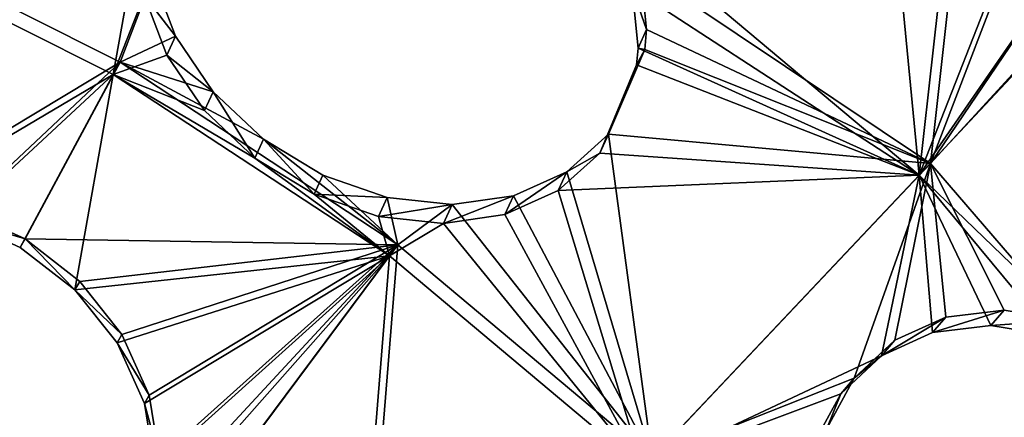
# Model space of a CAD drawing. Header units: millimetres. Extents: x 0 to 2133, y 0 to 2087.
# Tile 828 of 876: x 2031 to 2057, y 193 to 203. Entities that reach past the tile are written whole.
import ezdxf

# ---------------------------------------------------------------- set-up
doc = ezdxf.new("R2010")
doc.units = ezdxf.units.MM
doc.header["$LTSCALE"] = 25.4
doc.layers.get('0').update_dxf_attribs({"true_color": 0xff5454})

# ---------------------------------------------------------------- blocks, each defined once
blk = doc.blocks.new('COSMO-S-3382-4917.STL#2')
at = {"color": 250, "true_color": 0x282828}
mesh = blk.add_polyface(dxfattribs=at)
corners = [(1709.841, 208.672, 1539.288), (1710.486, 206.25, 1539.288), (1709.88, 193.269, 1539.288), (1711.624, 223.971, 1539.288), (1713.18, 228.005, 1539.288), (1715.203, 238.952, 1539.288), (1719.512, 248.991, 1539.288), (1720.53, 253.404, 1539.288), (1729.3, 268.606, 1539.288), (1727.528, 267.125, 1539.288), (1736.1, 279.922, 1539.288), (1742.261, 286.284, 1539.288), (1746.125, 291.615, 1539.288), (1758.024, 301.517, 1539.288), (1757.464, 302.04, 1539.288), (1769.955, 311.052, 1539.288), (1776.134, 313.868, 1539.288), (1783.424, 318.522, 1539.288), (1796.071, 322.98, 1539.288), (1797.683, 324.347, 1539.288), (1817.262, 328.591, 1539.288), (1812.531, 328.445, 1539.288), (1827.758, 330.758, 1539.288), (1839.095, 330.541, 1539.288), (1843.153, 331.254, 1539.288), (1860.945, 328.773, 1539.288), (1858.498, 329.925, 1539.288), (1873.578, 326.791, 1539.288), (1882.181, 323.337, 1539.288), (1888.182, 321.895, 1539.288), (1902.193, 314.391, 1539.288), (1902.104, 315.307, 1539.288), (1915.15, 307.118, 1539.288), (1920.405, 302.191, 1539.288), (1927.135, 297.443, 1539.288), (1936.294, 287.09, 1539.288), (1937.892, 286.419, 1539.288), (1949.402, 269.52, 1539.288), (1947.269, 274.2, 1539.288), (1955.136, 260.958, 1539.288), (1959.352, 249.987, 1539.288), (1961.381, 246.878, 1539.288), (1965.858, 229.054, 1539.288), (1965.917, 232.159, 1539.288), (1968.732, 207.323, 1539.288), (1968.68, 217.006, 1539.288), (1969.632, 201.633, 1539.288), (1968.758, 186.255, 1539.288), (1711.741, 177.98, 1539.288), (1711.508, 184.353, 1539.288), (1716.215, 162.944, 1539.288), (1715.397, 163.017, 1539.288), (1720.797, 148.592, 1539.288), (1724.472, 142.638, 1539.288), (1727.865, 134.907, 1539.288), (1736.043, 124.02, 1539.288), (1736.502, 122.154, 1539.288), (1750.594, 107.625, 1539.288), (1746.587, 110.512, 1539.288), (1757.978, 100.145, 1539.288), (1767.706, 93.925, 1539.288), (1767.283, 93.294, 1539.288), (1770.516, 91.197, 1539.288), (1786.887, 83.314, 1539.288), (1784.023, 83.796, 1539.288), (1798.311, 78.043, 1539.288), (1807.586, 76.097, 1539.288), (1813.179, 74.021, 1539.288), (1829.206, 72.482, 1539.288), (1828.419, 71.786, 1539.288), (1843.816, 71.369, 1539.288), (1851.127, 72.573, 1539.288), (1859.154, 72.776, 1539.288), (1872.717, 76.367, 1539.288), (1874.218, 75.987, 1539.288), (1893.355, 83.756, 1539.288), (1888.797, 80.957, 1539.288), (1902.685, 87.616, 1539.288), (1912.448, 94.526, 1539.288), (1915.688, 95.872, 1539.288), (1929.445, 108.368, 1539.288), (1927.624, 105.607, 1539.288), (1938.325, 116.686, 1539.288), (1943.859, 124.883, 1539.288), (1947.64, 128.953, 1539.288), (1955.275, 143.597, 1539.288), (1955.438, 142.235, 1539.288), (1963.364, 163.97, 1539.288), (1961.612, 156.346, 1539.288), (1966.073, 171.089, 1539.288), (1967.893, 185.418, 1539.288)]
mesh.append_faces([[corners[k] for k in face] for face in [(0, 1, 2), (1, 3, 4), (4, 5, 6), (6, 7, 8), (8, 10, 11), (11, 12, 13), (13, 15, 16), (16, 17, 18), (18, 19, 20), (20, 22, 23), (23, 24, 25), (25, 27, 28), (28, 29, 30), (30, 32, 33), (33, 34, 35), (35, 36, 37), (37, 39, 40), (40, 41, 42), (42, 43, 44), (48, 50, 51), (51, 50, 52), (52, 53, 54), (54, 55, 56), (56, 57, 58), (58, 57, 59), (59, 60, 61), (61, 60, 62), (62, 63, 64), (64, 63, 65), (65, 66, 67), (67, 68, 69), (69, 68, 70), (70, 71, 72), (72, 73, 74), (74, 75, 76), (76, 75, 77), (77, 78, 79), (79, 80, 81), (81, 80, 82), (82, 83, 84), (84, 85, 86), (86, 87, 88), (88, 87, 89), (89, 90, 47)]], dxfattribs={"vtx0": -1, "vtx1": -1, "color": 250})
mesh.append_faces([[corners[k] for k in face] for face in [(1, 0, 3), (4, 3, 5), (6, 5, 7), (8, 7, 9), (8, 9, 10), (11, 10, 12), (13, 12, 14), (13, 14, 15), (16, 15, 17), (18, 17, 19), (20, 19, 21), (20, 21, 22), (23, 22, 24), (25, 24, 26), (25, 26, 27), (28, 27, 29), (30, 29, 31), (30, 31, 32), (33, 32, 34), (35, 34, 36), (37, 36, 38), (37, 38, 39), (40, 39, 41), (42, 41, 43), (44, 43, 45), (44, 45, 46), (44, 46, 47), (1, 48, 2), (48, 1, 49), (48, 49, 50), (52, 50, 53), (54, 53, 55), (56, 55, 57), (59, 57, 60), (62, 60, 63), (65, 63, 66), (67, 66, 68), (70, 68, 71), (72, 71, 73), (74, 73, 75), (77, 75, 78), (79, 78, 80), (82, 80, 83), (84, 83, 85), (86, 85, 87), (89, 87, 90), (47, 90, 44)]], dxfattribs={"vtx0": -1, "vtx2": -1, "color": 250})
mesh = blk.add_polyface(dxfattribs=at)
corners = [(1735.545, 182.32, 1669.288), (1734.489, 198.294, 1669.288), (1734.03, 194.764, 1669.288), (1736.958, 178.45, 1669.288), (1738.52, 170.143, 1669.288), (1743.139, 159.432, 1669.288), (1742.915, 158.403, 1669.288), (1748.668, 147.265, 1669.288), (1752.806, 141.927, 1669.288), (1755.697, 136.885, 1669.288), (1765.612, 126.568, 1669.288), (1763.905, 127.41, 1669.288), (1773.176, 118.973, 1669.288), (1781.093, 113.91, 1669.288), (1780.749, 113.397, 1669.288), (1783.38, 111.69, 1669.288), (1798.69, 104.411, 1669.288), (1794.373, 105.666, 1669.288), (1806.002, 100.985, 1669.288), (1817.766, 98.414, 1669.288), (1818.103, 97.711, 1669.288), (1837.633, 96.135, 1669.288), (1830.506, 95.892, 1669.288), (1843.037, 95.552, 1669.288), (1857.572, 97.657, 1669.288), (1855.52, 96.697, 1669.288), (1867.781, 99.311, 1669.288), (1876.863, 102.925, 1669.288), (1879.646, 103.356, 1669.288), (1894.808, 111.749, 1669.288), (1890.949, 108.776, 1669.288), (1901.532, 115.495, 1669.288), (1910.759, 123.809, 1669.288), (1911.247, 123.418, 1669.288), (1924.139, 138.671, 1669.288), (1919.955, 132.435, 1669.288), (1927.537, 142.418, 1669.288), (1934.465, 155.795, 1669.288), (1933.884, 153.229, 1669.288), (1938.908, 164.713, 1669.288), (1941.363, 174.565, 1669.288), (1942.539, 176.712, 1669.288), (1944.585, 194.301, 1669.288), (1944.725, 189.056, 1669.288), (1944.661, 214.083, 1669.288), (1945.436, 201.571, 1669.288), (1735.449, 219.752, 1669.288), (1733.998, 207.3, 1669.288), (1735.82, 218.247, 1669.288), (1738.363, 231.944, 1669.288), (1740.903, 237.587, 1669.288), (1742.698, 243.706, 1669.288), (1749.554, 255.616, 1669.288), (1748.393, 254.874, 1669.288), (1755.37, 265.289, 1669.288), (1761.461, 271.682, 1669.288), (1763.529, 274.805, 1669.288), (1776.193, 285.204, 1669.288), (1772.757, 283.29, 1669.288), (1782.924, 290.624, 1669.288), (1793.219, 295.693, 1669.288), (1793.886, 296.705, 1669.288), (1811.921, 302.771, 1669.288), (1805.491, 301.445, 1669.288), (1817.575, 304.781, 1669.288), (1831.625, 306.182, 1669.288), (1829.968, 306.663, 1669.288), (1842.498, 307.066, 1669.288), (1851.619, 305.802, 1669.288), (1854.987, 305.985, 1669.288), (1871.179, 301.645, 1669.288), (1867.26, 303.434, 1669.288), (1879.146, 299.45, 1669.288), (1889.599, 293.861, 1669.288), (1890.477, 294.088, 1669.288), (1906.213, 282.732, 1669.288), (1901.094, 287.423, 1669.288), (1910.849, 279.549, 1669.288), (1920.421, 268.66, 1669.288), (1919.603, 270.577, 1669.288), (1927.235, 260.632, 1669.288), (1931.708, 252.154, 1669.288), (1933.638, 249.854, 1669.288), (1939.668, 233.809, 1669.288), (1938.72, 238.395, 1669.288), (1942.412, 226.415, 1669.288), (1944.013, 214.29, 1669.288)]
mesh.append_faces([[corners[k] for k in face] for face in [(44, 43, 45), (2, 46, 47)]], dxfattribs={"vtx0": -1, "color": 250})
mesh.append_faces([[corners[k] for k in face] for face in [(0, 1, 2), (1, 0, 3), (3, 4, 5), (5, 7, 8), (8, 9, 10), (10, 12, 13), (13, 15, 16), (16, 18, 19), (19, 20, 21), (21, 23, 24), (24, 26, 27), (27, 28, 29), (29, 31, 32), (32, 33, 34), (34, 36, 37), (37, 39, 40), (40, 41, 42), (46, 48, 49), (49, 50, 51), (51, 52, 53), (53, 52, 54), (54, 55, 56), (56, 57, 58), (58, 57, 59), (59, 60, 61), (61, 62, 63), (63, 62, 64), (64, 65, 66), (66, 65, 67), (67, 68, 69), (69, 70, 71), (71, 70, 72), (72, 73, 74), (74, 75, 76), (76, 75, 77), (77, 78, 79), (79, 78, 80), (80, 81, 82), (82, 83, 84), (84, 83, 85), (85, 86, 44)]], dxfattribs={"vtx0": -1, "vtx1": -1, "color": 250})
mesh.append_faces([[corners[k] for k in face] for face in [(42, 43, 44), (46, 2, 1)]], dxfattribs={"vtx0": -1, "vtx1": -1, "vtx2": -1, "color": 250})
mesh.append_faces([[corners[k] for k in face] for face in [(3, 0, 4), (5, 4, 6), (5, 6, 7), (8, 7, 9), (10, 9, 11), (10, 11, 12), (13, 12, 14), (13, 14, 15), (16, 15, 17), (16, 17, 18), (19, 18, 20), (21, 20, 22), (21, 22, 23), (24, 23, 25), (24, 25, 26), (27, 26, 28), (29, 28, 30), (29, 30, 31), (32, 31, 33), (34, 33, 35), (34, 35, 36), (37, 36, 38), (37, 38, 39), (40, 39, 41), (42, 41, 43), (46, 1, 48), (49, 48, 50), (51, 50, 52), (54, 52, 55), (56, 55, 57), (59, 57, 60), (61, 60, 62), (64, 62, 65), (67, 65, 68), (69, 68, 70), (72, 70, 73), (74, 73, 75), (77, 75, 78), (80, 78, 81), (82, 81, 83), (85, 83, 86), (44, 86, 42)]], dxfattribs={"vtx0": -1, "vtx2": -1, "color": 250})
mesh = blk.add_polyface(dxfattribs=at)
corners = [(1734.165, 205.552, 1666.919), (1735.133, 201.301, 1666.919), (1734.849, 188.578, 1666.919), (1736.212, 222.415, 1666.919), (1735.839, 213.433, 1666.919), (1737.949, 225.401, 1666.919), (1740.938, 238.731, 1666.919), (1741.435, 237.042, 1666.919), (1748.221, 254.078, 1666.919), (1746.248, 248.201, 1666.919), (1752.324, 258.725, 1666.919), (1757.87, 268.058, 1666.919), (1759.581, 268.472, 1666.919), (1769.638, 280.309, 1666.919), (1767.92, 277.312, 1666.919), (1777.229, 285.123, 1666.919), (1783.218, 290.514, 1666.919), (1787.382, 291.801, 1666.919), (1798.259, 298.408, 1666.919), (1798.242, 297.255, 1666.919), (1809.661, 301.411, 1666.919), (1814.372, 303.787, 1666.919), (1821.486, 304.213, 1666.919), (1831.139, 306.512, 1666.919), (1833.556, 305.624, 1666.919), (1839.632, 306.854, 1666.919), (1839.632, 305.801, 1666.919), (1848.125, 306.512, 1666.919), (1845.708, 305.624, 1666.919), (1857.778, 304.213, 1666.919), (1864.892, 303.787, 1666.919), (1869.603, 301.411, 1666.919), (1881.005, 298.408, 1666.919), (1881.022, 297.255, 1666.919), (1896.046, 290.514, 1666.919), (1891.882, 291.801, 1666.919), (1902.035, 285.123, 1666.919), (1909.627, 280.309, 1666.919), (1911.344, 277.312, 1666.919), (1921.394, 268.058, 1666.919), (1919.683, 268.472, 1666.919), (1926.94, 258.725, 1666.919), (1931.043, 254.078, 1666.919), (1933.016, 248.201, 1666.919), (1938.326, 238.731, 1666.919), (1937.829, 237.042, 1666.919), (1941.315, 225.401, 1666.919), (1943.052, 222.415, 1666.919), (1943.425, 213.433, 1666.919), (1945.099, 205.552, 1666.919), (1944.131, 201.301, 1666.919), (1944.415, 188.578, 1666.919), (1735.839, 189.17, 1666.919), (1738.247, 171.935, 1666.919), (1737.949, 177.202, 1666.919), (1741.435, 165.561, 1666.919), (1744.27, 156.052, 1666.919), (1746.248, 154.402, 1666.919), (1752.764, 141.341, 1666.919), (1752.324, 143.878, 1666.919), (1759.581, 134.131, 1666.919), (1763.507, 128.182, 1666.919), (1767.92, 125.291, 1666.919), (1776.222, 116.918, 1666.919), (1777.229, 117.48, 1666.919), (1790.579, 107.839, 1666.919), (1787.382, 110.802, 1666.919), (1798.242, 105.348, 1666.919), (1806.207, 101.181, 1666.919), (1809.661, 101.192, 1666.919), (1822.7, 97.115, 1666.919), (1821.486, 98.39, 1666.919), (1833.556, 96.979, 1666.919), (1839.632, 95.749, 1666.919), (1845.708, 96.979, 1666.919), (1856.564, 97.115, 1666.919), (1857.778, 98.39, 1666.919), (1873.057, 101.181, 1666.919), (1869.603, 101.192, 1666.919), (1881.022, 105.348, 1666.919), (1888.685, 107.839, 1666.919), (1891.882, 110.802, 1666.919), (1903.042, 116.918, 1666.919), (1902.035, 117.48, 1666.919), (1911.344, 125.291, 1666.919), (1915.757, 128.182, 1666.919), (1919.683, 134.131, 1666.919), (1926.5, 141.341, 1666.919), (1926.94, 143.878, 1666.919), (1934.994, 156.052, 1666.919), (1933.016, 154.402, 1666.919), (1937.829, 165.561, 1666.919), (1941.017, 171.935, 1666.919), (1941.315, 177.202, 1666.919), (1943.425, 189.17, 1666.919)]
mesh.append_faces([[corners[k] for k in face] for face in [(0, 1, 2), (1, 3, 4), (4, 3, 5), (5, 6, 7), (7, 8, 9), (9, 8, 10), (10, 11, 12), (12, 13, 14), (14, 13, 15), (15, 16, 17), (17, 18, 19), (19, 18, 20), (20, 21, 22), (22, 23, 24), (24, 25, 26), (26, 27, 28), (28, 27, 29), (29, 30, 31), (31, 32, 33), (33, 34, 35), (35, 34, 36), (36, 37, 38), (38, 39, 40), (40, 39, 41), (41, 42, 43), (43, 44, 45), (45, 44, 46), (46, 47, 48), (48, 49, 50), (2, 52, 53), (52, 2, 1), (53, 55, 56), (56, 57, 58), (58, 60, 61), (61, 62, 63), (63, 64, 65), (65, 67, 68), (68, 69, 70), (70, 72, 73), (73, 74, 75), (75, 76, 77), (77, 79, 80), (80, 81, 82), (82, 84, 85), (85, 86, 87), (87, 88, 89), (89, 91, 92), (92, 93, 51)]], dxfattribs={"vtx0": -1, "vtx1": -1, "color": 250})
mesh.append_faces([[corners[k] for k in face] for face in [(1, 0, 3), (5, 3, 6), (7, 6, 8), (10, 8, 11), (12, 11, 13), (15, 13, 16), (17, 16, 18), (20, 18, 21), (22, 21, 23), (24, 23, 25), (26, 25, 27), (29, 27, 30), (31, 30, 32), (33, 32, 34), (36, 34, 37), (38, 37, 39), (41, 39, 42), (43, 42, 44), (46, 44, 47), (48, 47, 49), (50, 49, 51), (53, 52, 54), (53, 54, 55), (56, 55, 57), (58, 57, 59), (58, 59, 60), (61, 60, 62), (63, 62, 64), (65, 64, 66), (65, 66, 67), (68, 67, 69), (70, 69, 71), (70, 71, 72), (73, 72, 74), (75, 74, 76), (77, 76, 78), (77, 78, 79), (80, 79, 81), (82, 81, 83), (82, 83, 84), (85, 84, 86), (87, 86, 88), (89, 88, 90), (89, 90, 91), (92, 91, 93), (51, 93, 94), (51, 94, 50)]], dxfattribs={"vtx0": -1, "vtx2": -1, "color": 250})
mesh = blk.add_polyface(dxfattribs=at)
corners = [(1898.487, 263.684, 1685.666), (1890.847, 270.095, 1685.666), (1897.73, 271.47, 1681.047)]
mesh.append_faces([[corners[k] for k in face] for face in [(0, 1, 2)]], dxfattribs={"color": 250})
mesh = blk.add_polyface(dxfattribs=at)
corners = [(1899.244, 270.458, 1680.861), (1898.487, 263.684, 1685.666), (1897.73, 271.47, 1681.047)]
mesh.append_faces([[corners[k] for k in face] for face in [(0, 1, 2)]], dxfattribs={"color": 250})
mesh = blk.add_polyface(dxfattribs=at)
corners = [(1891.12, 269.125, 1687.193), (1899.551, 270.902, 1681.455), (1891.101, 270.436, 1686.352), (1898.779, 263.994, 1686.352)]
mesh.append_faces([[corners[k] for k in face] for face in [(0, 1, 2), (1, 0, 3)]], dxfattribs={"vtx0": -1, "color": 250})
mesh = blk.add_polyface(dxfattribs=at)
corners = [(1901.172, 270.22, 1680.942), (1899.551, 270.902, 1681.455), (1898.779, 263.994, 1686.352)]
mesh.append_faces([[corners[k] for k in face] for face in [(0, 1, 2)]], dxfattribs={"color": 250})
mesh = blk.add_polyface(dxfattribs=at)
corners = [(1871.423, 263.092, 1698.065), (1877.371, 266.668, 1694.288), (1869.527, 270.607, 1694.288), (1873.193, 262.753, 1697.748)]
mesh.append_faces([[corners[k] for k in face] for face in [(0, 1, 2), (1, 0, 3)]], dxfattribs={"vtx0": -1, "color": 250})
mesh = blk.add_polyface(dxfattribs=at)
corners = [(1878.227, 268.934, 1692.655), (1869.527, 270.607, 1694.288), (1877.371, 266.668, 1694.288)]
mesh.append_faces([[corners[k] for k in face] for face in [(0, 1, 2)]], dxfattribs={"color": 250})
mesh = blk.add_polyface(dxfattribs=at)
corners = [(1900.866, 269.776, 1680.347), (1898.487, 263.684, 1685.666), (1899.244, 270.458, 1680.861)]
mesh.append_faces([[corners[k] for k in face] for face in [(0, 1, 2)]], dxfattribs={"color": 250})
mesh = blk.add_polyface(dxfattribs=at)
corners = [(1877.187, 266.348, 1693.573), (1871.294, 262.868, 1697.287), (1869.381, 270.268, 1693.573), (1873.065, 262.529, 1696.97)]
mesh.append_faces([[corners[k] for k in face] for face in [(0, 1, 2), (1, 0, 3)]], dxfattribs={"vtx0": -1, "color": 250})
mesh = blk.add_polyface(dxfattribs=at)
corners = [(1877.84, 270.03, 1691.134), (1877.187, 266.348, 1693.573), (1869.381, 270.268, 1693.573)]
mesh.append_faces([[corners[k] for k in face] for face in [(0, 1, 2)]], dxfattribs={"color": 250})
mesh = blk.add_polyface(dxfattribs=at)
corners = [(1898.487, 263.684, 1685.666), (1890.894, 268.629, 1686.594), (1890.847, 270.095, 1685.666)]
mesh.append_faces([[corners[k] for k in face] for face in [(0, 1, 2)]], dxfattribs={"color": 250})
mesh = blk.add_polyface(dxfattribs=at)
corners = [(1902.792, 269.916, 1680.135), (1901.172, 270.22, 1680.942), (1898.779, 263.994, 1686.352)]
mesh.append_faces([[corners[k] for k in face] for face in [(0, 1, 2)]], dxfattribs={"color": 250})
mesh = blk.add_polyface(dxfattribs=at)
corners = [(1878.001, 268.44, 1692.057), (1877.187, 266.348, 1693.573), (1877.84, 270.03, 1691.134)]
mesh.append_faces([[corners[k] for k in face] for face in [(0, 1, 2)]], dxfattribs={"color": 250})
mesh = blk.add_polyface(dxfattribs=at)
corners = [(1904.296, 270.01, 1679.094), (1902.792, 269.916, 1680.135), (1898.779, 263.994, 1686.352)]
mesh.append_faces([[corners[k] for k in face] for face in [(0, 1, 2)]], dxfattribs={"color": 250})
mesh = blk.add_polyface(dxfattribs=at)
corners = [(1902.351, 259.853, 1686.669), (1904.296, 270.01, 1679.094), (1898.779, 263.994, 1686.352), (1903.944, 259.165, 1686.088)]
mesh.append_faces([[corners[k] for k in face] for face in [(0, 1, 2), (1, 0, 3)]], dxfattribs={"vtx0": -1, "color": 250})
mesh = blk.add_polyface(dxfattribs=at)
corners = [(1902.485, 269.471, 1679.54), (1898.487, 263.684, 1685.666), (1900.866, 269.776, 1680.347)]
mesh.append_faces([[corners[k] for k in face] for face in [(0, 1, 2)]], dxfattribs={"color": 250})
mesh = blk.add_polyface(dxfattribs=at)
corners = [(1903.988, 269.564, 1678.498), (1898.487, 263.684, 1685.666), (1902.485, 269.471, 1679.54)]
mesh.append_faces([[corners[k] for k in face] for face in [(0, 1, 2)]], dxfattribs={"color": 250})
mesh = blk.add_polyface(dxfattribs=at)
corners = [(1903.988, 269.564, 1678.498), (1903.59, 258.756, 1685.493), (1898.487, 263.684, 1685.666)]
mesh.append_faces([[corners[k] for k in face] for face in [(0, 1, 2)]], dxfattribs={"color": 250})
mesh = blk.add_polyface(dxfattribs=at)
corners = [(1891.281, 267.536, 1688.116), (1890.894, 268.629, 1686.594), (1891.055, 267.04, 1687.516), (1891.12, 269.125, 1687.193)]
mesh.append_faces([[corners[k] for k in face] for face in [(0, 1, 2), (1, 0, 3)]], dxfattribs={"vtx0": -1, "color": 250})
mesh = blk.add_polyface(dxfattribs=at)
corners = [(1898.779, 263.994, 1686.352), (1891.12, 269.125, 1687.193), (1891.281, 267.536, 1688.116)]
mesh.append_faces([[corners[k] for k in face] for face in [(0, 1, 2)]], dxfattribs={"color": 250})
mesh = blk.add_polyface(dxfattribs=at)
corners = [(1878.827, 267.354, 1693.391), (1878.227, 268.934, 1692.655), (1877.371, 266.668, 1694.288)]
mesh.append_faces([[corners[k] for k in face] for face in [(0, 1, 2)]], dxfattribs={"color": 250})
mesh = blk.add_polyface(dxfattribs=at)
corners = [(1878.001, 268.44, 1692.057), (1878.827, 267.354, 1693.391), (1878.601, 266.859, 1692.792), (1878.227, 268.934, 1692.655)]
mesh.append_faces([[corners[k] for k in face] for face in [(0, 1, 2), (1, 0, 3)]], dxfattribs={"vtx0": -1, "color": 250})
mesh = blk.add_polyface(dxfattribs=at)
corners = [(1898.487, 263.684, 1685.666), (1891.055, 267.04, 1687.516), (1890.894, 268.629, 1686.594)]
mesh.append_faces([[corners[k] for k in face] for face in [(0, 1, 2)]], dxfattribs={"color": 250})
mesh = blk.add_polyface(dxfattribs=at)
corners = [(1878.601, 266.859, 1692.792), (1877.187, 266.348, 1693.573), (1878.001, 268.44, 1692.057)]
mesh.append_faces([[corners[k] for k in face] for face in [(0, 1, 2)]], dxfattribs={"color": 250})
mesh = blk.add_polyface(dxfattribs=at)
corners = [(1891.281, 267.536, 1688.116), (1891.055, 267.04, 1687.516), (1891.232, 267.007, 1688.466)]
mesh.append_faces([[corners[k] for k in face] for face in [(0, 1, 2)]], dxfattribs={"color": 250})
mesh = blk.add_polyface(dxfattribs=at)
corners = [(1898.779, 263.994, 1686.352), (1891.281, 267.536, 1688.116), (1891.232, 267.007, 1688.466)]
mesh.append_faces([[corners[k] for k in face] for face in [(0, 1, 2)]], dxfattribs={"color": 250})
mesh = blk.add_polyface(dxfattribs=at)
corners = [(1879.823, 265.889, 1693.89), (1878.827, 267.354, 1693.391), (1877.371, 266.668, 1694.288)]
mesh.append_faces([[corners[k] for k in face] for face in [(0, 1, 2)]], dxfattribs={"color": 250})
mesh = blk.add_polyface(dxfattribs=at)
corners = [(1878.601, 266.859, 1692.792), (1879.823, 265.889, 1693.89), (1879.597, 265.393, 1693.29), (1878.827, 267.354, 1693.391)]
mesh.append_faces([[corners[k] for k in face] for face in [(0, 1, 2), (1, 0, 3)]], dxfattribs={"vtx0": -1, "color": 250})
mesh = blk.add_polyface(dxfattribs=at)
corners = [(1898.779, 263.994, 1686.352), (1891.232, 267.007, 1688.466), (1890.272, 264.766, 1690.258)]
mesh.append_faces([[corners[k] for k in face] for face in [(0, 1, 2)]], dxfattribs={"color": 250})
mesh = blk.add_polyface(dxfattribs=at)
corners = [(1891.232, 267.007, 1688.466), (1891.017, 266.597, 1687.806), (1890.272, 264.766, 1690.258)]
mesh.append_faces([[corners[k] for k in face] for face in [(0, 1, 2)]], dxfattribs={"color": 250})
mesh = blk.add_polyface(dxfattribs=at)
corners = [(1898.487, 263.684, 1685.666), (1891.017, 266.597, 1687.806), (1891.055, 267.04, 1687.516)]
mesh.append_faces([[corners[k] for k in face] for face in [(0, 1, 2)]], dxfattribs={"color": 250})
mesh = blk.add_polyface(dxfattribs=at)
corners = [(1891.055, 267.04, 1687.516), (1891.017, 266.597, 1687.806), (1891.232, 267.007, 1688.466)]
mesh.append_faces([[corners[k] for k in face] for face in [(0, 1, 2)]], dxfattribs={"color": 250})
mesh = blk.add_polyface(dxfattribs=at)
corners = [(1879.597, 265.393, 1693.29), (1877.187, 266.348, 1693.573), (1878.601, 266.859, 1692.792)]
mesh.append_faces([[corners[k] for k in face] for face in [(0, 1, 2)]], dxfattribs={"color": 250})
mesh = blk.add_polyface(dxfattribs=at)
corners = [(1877.371, 266.668, 1694.288), (1873.193, 262.753, 1697.748), (1874.856, 261.998, 1697.653)]
mesh.append_faces([[corners[k] for k in face] for face in [(0, 1, 2)]], dxfattribs={"color": 250})
mesh = blk.add_polyface(dxfattribs=at)
corners = [(1884.705, 261.844, 1694.288), (1877.371, 266.668, 1694.288), (1874.856, 261.998, 1697.653)]
mesh.append_faces([[corners[k] for k in face] for face in [(0, 1, 2)]], dxfattribs={"color": 250})
mesh = blk.add_polyface(dxfattribs=at)
corners = [(1884.705, 261.844, 1694.288), (1881.154, 264.633, 1694.12), (1877.371, 266.668, 1694.288)]
mesh.append_faces([[corners[k] for k in face] for face in [(0, 1, 2)]], dxfattribs={"color": 250})
mesh = blk.add_polyface(dxfattribs=at)
corners = [(1881.154, 264.633, 1694.12), (1879.823, 265.889, 1693.89), (1877.371, 266.668, 1694.288)]
mesh.append_faces([[corners[k] for k in face] for face in [(0, 1, 2)]], dxfattribs={"color": 250})
mesh = blk.add_polyface(dxfattribs=at)
corners = [(1898.487, 263.684, 1685.666), (1890.044, 264.268, 1689.656), (1891.017, 266.597, 1687.806)]
mesh.append_faces([[corners[k] for k in face] for face in [(0, 1, 2)]], dxfattribs={"color": 250})
mesh = blk.add_polyface(dxfattribs=at)
corners = [(1891.017, 266.597, 1687.806), (1890.044, 264.268, 1689.656), (1890.272, 264.766, 1690.258)]
mesh.append_faces([[corners[k] for k in face] for face in [(0, 1, 2)]], dxfattribs={"color": 250})
mesh = blk.add_polyface(dxfattribs=at)
corners = [(1877.187, 266.348, 1693.573), (1874.727, 261.773, 1696.875), (1873.065, 262.529, 1696.97)]
mesh.append_faces([[corners[k] for k in face] for face in [(0, 1, 2)]], dxfattribs={"color": 250})
mesh = blk.add_polyface(dxfattribs=at)
corners = [(1877.187, 266.348, 1693.573), (1876.166, 260.654, 1697.009), (1874.727, 261.773, 1696.875)]
mesh.append_faces([[corners[k] for k in face] for face in [(0, 1, 2)]], dxfattribs={"color": 250})
mesh = blk.add_polyface(dxfattribs=at)
corners = [(1884.484, 261.549, 1693.573), (1876.166, 260.654, 1697.009), (1877.187, 266.348, 1693.573)]
mesh.append_faces([[corners[k] for k in face] for face in [(0, 1, 2)]], dxfattribs={"color": 250})
mesh = blk.add_polyface(dxfattribs=at)
corners = [(1880.927, 264.136, 1693.519), (1877.187, 266.348, 1693.573), (1879.597, 265.393, 1693.29)]
mesh.append_faces([[corners[k] for k in face] for face in [(0, 1, 2)]], dxfattribs={"color": 250})
mesh = blk.add_polyface(dxfattribs=at)
corners = [(1884.484, 261.549, 1693.573), (1877.187, 266.348, 1693.573), (1880.927, 264.136, 1693.519)]
mesh.append_faces([[corners[k] for k in face] for face in [(0, 1, 2)]], dxfattribs={"color": 250})
mesh = blk.add_polyface(dxfattribs=at)
corners = [(1879.823, 265.889, 1693.89), (1880.927, 264.136, 1693.519), (1879.597, 265.393, 1693.29), (1881.154, 264.633, 1694.12)]
mesh.append_faces([[corners[k] for k in face] for face in [(0, 1, 2), (1, 0, 3)]], dxfattribs={"vtx0": -1, "color": 250})
mesh = blk.add_polyface(dxfattribs=at)
corners = [(1881.154, 264.633, 1694.12), (1882.495, 263.182, 1693.462), (1880.927, 264.136, 1693.519), (1882.722, 263.68, 1694.064)]
mesh.append_faces([[corners[k] for k in face] for face in [(0, 1, 2), (1, 0, 3)]], dxfattribs={"vtx0": -1, "color": 250})
mesh = blk.add_polyface(dxfattribs=at)
corners = [(1884.705, 261.844, 1694.288), (1882.722, 263.68, 1694.064), (1881.154, 264.633, 1694.12)]
mesh.append_faces([[corners[k] for k in face] for face in [(0, 1, 2)]], dxfattribs={"color": 250})
mesh = blk.add_polyface(dxfattribs=at)
corners = [(1889.171, 263.773, 1691.332), (1890.044, 264.268, 1689.656), (1888.943, 263.275, 1690.729), (1890.272, 264.766, 1690.258)]
mesh.append_faces([[corners[k] for k in face] for face in [(0, 1, 2), (1, 0, 3)]], dxfattribs={"vtx0": -1, "color": 250})
mesh = blk.add_polyface(dxfattribs=at)
corners = [(1891.428, 256.202, 1694.288), (1890.272, 264.766, 1690.258), (1889.171, 263.773, 1691.332)]
mesh.append_faces([[corners[k] for k in face] for face in [(0, 1, 2)]], dxfattribs={"color": 250})
mesh = blk.add_polyface(dxfattribs=at)
corners = [(1898.779, 263.994, 1686.352), (1890.272, 264.766, 1690.258), (1891.428, 256.202, 1694.288)]
mesh.append_faces([[corners[k] for k in face] for face in [(0, 1, 2)]], dxfattribs={"color": 250})
mesh = blk.add_polyface(dxfattribs=at)
corners = [(1884.484, 261.549, 1693.573), (1880.927, 264.136, 1693.519), (1882.495, 263.182, 1693.462)]
mesh.append_faces([[corners[k] for k in face] for face in [(0, 1, 2)]], dxfattribs={"color": 250})
mesh = blk.add_polyface(dxfattribs=at)
corners = [(1898.487, 263.684, 1685.666), (1888.943, 263.275, 1690.729), (1890.044, 264.268, 1689.656)]
mesh.append_faces([[corners[k] for k in face] for face in [(0, 1, 2)]], dxfattribs={"color": 250})
mesh = blk.add_polyface(dxfattribs=at)
corners = [(1898.779, 263.994, 1686.352), (1891.428, 256.202, 1694.288), (1896.766, 258.315, 1690.612)]
mesh.append_faces([[corners[k] for k in face] for face in [(0, 1, 2)]], dxfattribs={"color": 250})
mesh = blk.add_polyface(dxfattribs=at)
corners = [(1898.779, 263.994, 1686.352), (1896.766, 258.315, 1690.612), (1897.838, 259.318, 1689.514)]
mesh.append_faces([[corners[k] for k in face] for face in [(0, 1, 2)]], dxfattribs={"color": 250})
mesh = blk.add_polyface(dxfattribs=at)
corners = [(1899.191, 259.933, 1688.442), (1898.779, 263.994, 1686.352), (1897.838, 259.318, 1689.514)]
mesh.append_faces([[corners[k] for k in face] for face in [(0, 1, 2)]], dxfattribs={"color": 250})
mesh = blk.add_polyface(dxfattribs=at)
corners = [(1900.731, 260.115, 1687.471), (1898.779, 263.994, 1686.352), (1899.191, 259.933, 1688.442)]
mesh.append_faces([[corners[k] for k in face] for face in [(0, 1, 2)]], dxfattribs={"color": 250})
mesh = blk.add_polyface(dxfattribs=at)
corners = [(1902.351, 259.853, 1686.669), (1898.779, 263.994, 1686.352), (1900.731, 260.115, 1687.471)]
mesh.append_faces([[corners[k] for k in face] for face in [(0, 1, 2)]], dxfattribs={"color": 250})
mesh = blk.add_polyface(dxfattribs=at)
corners = [(1882.495, 263.182, 1693.462), (1884.425, 263.09, 1693.725), (1884.197, 262.592, 1693.122), (1882.722, 263.68, 1694.064)]
mesh.append_faces([[corners[k] for k in face] for face in [(0, 1, 2), (1, 0, 3)]], dxfattribs={"vtx0": -1, "color": 250})
mesh = blk.add_polyface(dxfattribs=at)
corners = [(1884.705, 261.844, 1694.288), (1884.425, 263.09, 1693.725), (1882.722, 263.68, 1694.064)]
mesh.append_faces([[corners[k] for k in face] for face in [(0, 1, 2)]], dxfattribs={"color": 250})
mesh = blk.add_polyface(dxfattribs=at)
corners = [(1887.534, 262.64, 1691.708), (1889.171, 263.773, 1691.332), (1888.943, 263.275, 1690.729), (1887.762, 263.138, 1692.311)]
mesh.append_faces([[corners[k] for k in face] for face in [(0, 1, 2), (1, 0, 3)]], dxfattribs={"vtx0": -1, "color": 250})
mesh = blk.add_polyface(dxfattribs=at)
corners = [(1891.428, 256.202, 1694.288), (1889.171, 263.773, 1691.332), (1887.762, 263.138, 1692.311)]
mesh.append_faces([[corners[k] for k in face] for face in [(0, 1, 2)]], dxfattribs={"color": 250})
mesh = blk.add_polyface(dxfattribs=at)
corners = [(1898.487, 263.684, 1685.666), (1891.175, 255.934, 1693.573), (1888.943, 263.275, 1690.729)]
mesh.append_faces([[corners[k] for k in face] for face in [(0, 1, 2)]], dxfattribs={"color": 250})
mesh = blk.add_polyface(dxfattribs=at)
corners = [(1898.487, 263.684, 1685.666), (1897.484, 258.909, 1688.919), (1891.175, 255.934, 1693.573)]
mesh.append_faces([[corners[k] for k in face] for face in [(0, 1, 2)]], dxfattribs={"color": 250})
mesh = blk.add_polyface(dxfattribs=at)
corners = [(1898.838, 259.524, 1687.847), (1897.484, 258.909, 1688.919), (1898.487, 263.684, 1685.666)]
mesh.append_faces([[corners[k] for k in face] for face in [(0, 1, 2)]], dxfattribs={"color": 250})
mesh = blk.add_polyface(dxfattribs=at)
corners = [(1901.997, 259.445, 1686.075), (1900.378, 259.707, 1686.877), (1898.487, 263.684, 1685.666)]
mesh.append_faces([[corners[k] for k in face] for face in [(0, 1, 2)]], dxfattribs={"color": 250})
mesh = blk.add_polyface(dxfattribs=at)
corners = [(1903.59, 258.756, 1685.493), (1901.997, 259.445, 1686.075), (1898.487, 263.684, 1685.666)]
mesh.append_faces([[corners[k] for k in face] for face in [(0, 1, 2)]], dxfattribs={"color": 250})
mesh = blk.add_polyface(dxfattribs=at)
corners = [(1900.378, 259.707, 1686.877), (1898.838, 259.524, 1687.847), (1898.487, 263.684, 1685.666)]
mesh.append_faces([[corners[k] for k in face] for face in [(0, 1, 2)]], dxfattribs={"color": 250})
mesh = blk.add_polyface(dxfattribs=at)
corners = [(1884.484, 261.549, 1693.573), (1882.495, 263.182, 1693.462), (1884.197, 262.592, 1693.122)]
mesh.append_faces([[corners[k] for k in face] for face in [(0, 1, 2)]], dxfattribs={"color": 250})
mesh = blk.add_polyface(dxfattribs=at)
corners = [(1884.197, 262.592, 1693.122), (1886.142, 262.905, 1693.127), (1885.914, 262.407, 1692.525), (1884.425, 263.09, 1693.725)]
mesh.append_faces([[corners[k] for k in face] for face in [(0, 1, 2), (1, 0, 3)]], dxfattribs={"vtx0": -1, "color": 250})
mesh = blk.add_polyface(dxfattribs=at)
corners = [(1886.142, 262.905, 1693.127), (1884.425, 263.09, 1693.725), (1884.705, 261.844, 1694.288)]
mesh.append_faces([[corners[k] for k in face] for face in [(0, 1, 2)]], dxfattribs={"color": 250})
mesh = blk.add_polyface(dxfattribs=at)
corners = [(1891.428, 256.202, 1694.288), (1886.142, 262.905, 1693.127), (1884.705, 261.844, 1694.288), (1887.762, 263.138, 1692.311)]
mesh.append_faces([[corners[k] for k in face] for face in [(0, 1, 2), (1, 0, 3)]], dxfattribs={"vtx0": -1, "color": 250})
mesh = blk.add_polyface(dxfattribs=at)
corners = [(1885.914, 262.407, 1692.525), (1887.762, 263.138, 1692.311), (1887.534, 262.64, 1691.708), (1886.142, 262.905, 1693.127)]
mesh.append_faces([[corners[k] for k in face] for face in [(0, 1, 2), (1, 0, 3)]], dxfattribs={"vtx0": -1, "color": 250})
mesh = blk.add_polyface(dxfattribs=at)
corners = [(1891.175, 255.934, 1693.573), (1887.534, 262.64, 1691.708), (1888.943, 263.275, 1690.729)]
mesh.append_faces([[corners[k] for k in face] for face in [(0, 1, 2)]], dxfattribs={"color": 250})
mesh = blk.add_polyface(dxfattribs=at)
corners = [(1874.856, 261.998, 1697.653), (1873.065, 262.529, 1696.97), (1874.727, 261.773, 1696.875), (1873.193, 262.753, 1697.748)]
mesh.append_faces([[corners[k] for k in face] for face in [(0, 1, 2), (1, 0, 3)]], dxfattribs={"vtx0": -1, "color": 250})
mesh = blk.add_polyface(dxfattribs=at)
corners = [(1885.914, 262.407, 1692.525), (1884.484, 261.549, 1693.573), (1884.197, 262.592, 1693.122)]
mesh.append_faces([[corners[k] for k in face] for face in [(0, 1, 2)]], dxfattribs={"color": 250})
mesh = blk.add_polyface(dxfattribs=at)
corners = [(1891.175, 255.934, 1693.573), (1885.914, 262.407, 1692.525), (1887.534, 262.64, 1691.708)]
mesh.append_faces([[corners[k] for k in face] for face in [(0, 1, 2)]], dxfattribs={"color": 250})
mesh = blk.add_polyface(dxfattribs=at)
corners = [(1891.175, 255.934, 1693.573), (1884.484, 261.549, 1693.573), (1885.914, 262.407, 1692.525)]
mesh.append_faces([[corners[k] for k in face] for face in [(0, 1, 2)]], dxfattribs={"color": 250})
mesh = blk.add_polyface(dxfattribs=at)
corners = [(1876.166, 260.654, 1697.009), (1874.856, 261.998, 1697.653), (1874.727, 261.773, 1696.875), (1876.298, 260.876, 1697.787)]
mesh.append_faces([[corners[k] for k in face] for face in [(0, 1, 2), (1, 0, 3)]], dxfattribs={"vtx0": -1, "color": 250})
mesh = blk.add_polyface(dxfattribs=at)
corners = [(1884.705, 261.844, 1694.288), (1874.856, 261.998, 1697.653), (1876.298, 260.876, 1697.787)]
mesh.append_faces([[corners[k] for k in face] for face in [(0, 1, 2)]], dxfattribs={"color": 250})
mesh = blk.add_polyface(dxfattribs=at)
corners = [(1884.705, 261.844, 1694.288), (1876.298, 260.876, 1697.787), (1877.414, 259.471, 1698.14)]
mesh.append_faces([[corners[k] for k in face] for face in [(0, 1, 2)]], dxfattribs={"color": 250})
mesh = blk.add_polyface(dxfattribs=at)
corners = [(1884.705, 261.844, 1694.288), (1877.414, 259.471, 1698.14), (1878.136, 257.87, 1698.689)]
mesh.append_faces([[corners[k] for k in face] for face in [(0, 1, 2)]], dxfattribs={"color": 250})
mesh = blk.add_polyface(dxfattribs=at)
corners = [(1884.705, 261.844, 1694.288), (1878.31, 254.933, 1700.002), (1877.875, 252.67, 1701.138)]
mesh.append_faces([[corners[k] for k in face] for face in [(0, 1, 2)]], dxfattribs={"color": 250})
mesh = blk.add_polyface(dxfattribs=at)
corners = [(1883.58, 247.883, 1701.138), (1884.705, 261.844, 1694.288), (1877.875, 252.67, 1701.138), (1891.428, 256.202, 1694.288)]
mesh.append_faces([[corners[k] for k in face] for face in [(0, 1, 2), (1, 0, 3)]], dxfattribs={"vtx0": -1, "color": 250})
mesh = blk.add_polyface(dxfattribs=at)
corners = [(1884.705, 261.844, 1694.288), (1878.136, 257.87, 1698.689), (1878.411, 256.19, 1699.393)]
mesh.append_faces([[corners[k] for k in face] for face in [(0, 1, 2)]], dxfattribs={"color": 250})
mesh = blk.add_polyface(dxfattribs=at)
corners = [(1884.705, 261.844, 1694.288), (1878.411, 256.19, 1699.393), (1878.31, 254.933, 1700.002)]
mesh.append_faces([[corners[k] for k in face] for face in [(0, 1, 2)]], dxfattribs={"color": 250})
mesh = blk.add_polyface(dxfattribs=at)
corners = [(1884.484, 261.549, 1693.573), (1877.285, 259.248, 1697.363), (1876.166, 260.654, 1697.009)]
mesh.append_faces([[corners[k] for k in face] for face in [(0, 1, 2)]], dxfattribs={"color": 250})
mesh = blk.add_polyface(dxfattribs=at)
corners = [(1884.484, 261.549, 1693.573), (1878.008, 257.645, 1697.914), (1877.285, 259.248, 1697.363)]
mesh.append_faces([[corners[k] for k in face] for face in [(0, 1, 2)]], dxfattribs={"color": 250})
mesh = blk.add_polyface(dxfattribs=at)
corners = [(1884.484, 261.549, 1693.573), (1877.689, 252.421, 1700.396), (1878.093, 254.317, 1699.435)]
mesh.append_faces([[corners[k] for k in face] for face in [(0, 1, 2)]], dxfattribs={"color": 250})
mesh = blk.add_polyface(dxfattribs=at)
corners = [(1884.484, 261.549, 1693.573), (1883.367, 247.658, 1700.396), (1877.689, 252.421, 1700.396), (1891.175, 255.934, 1693.573)]
mesh.append_faces([[corners[k] for k in face] for face in [(0, 1, 2), (1, 0, 3)]], dxfattribs={"vtx0": -1, "color": 250})
mesh = blk.add_polyface(dxfattribs=at)
corners = [(1884.484, 261.549, 1693.573), (1878.282, 255.967, 1698.619), (1878.008, 257.645, 1697.914)]
mesh.append_faces([[corners[k] for k in face] for face in [(0, 1, 2)]], dxfattribs={"color": 250})
mesh = blk.add_polyface(dxfattribs=at)
corners = [(1884.484, 261.549, 1693.573), (1878.093, 254.317, 1699.435), (1878.282, 255.967, 1698.619)]
mesh.append_faces([[corners[k] for k in face] for face in [(0, 1, 2)]], dxfattribs={"color": 250})
mesh = blk.add_polyface(dxfattribs=at)
corners = [(1877.414, 259.471, 1698.14), (1876.166, 260.654, 1697.009), (1877.285, 259.248, 1697.363), (1876.298, 260.876, 1697.787)]
mesh.append_faces([[corners[k] for k in face] for face in [(0, 1, 2), (1, 0, 3)]], dxfattribs={"vtx0": -1, "color": 250})
mesh = blk.add_polyface(dxfattribs=at)
corners = [(1900.731, 260.115, 1687.471), (1898.838, 259.524, 1687.847), (1900.378, 259.707, 1686.877), (1899.191, 259.933, 1688.442)]
mesh.append_faces([[corners[k] for k in face] for face in [(0, 1, 2), (1, 0, 3)]], dxfattribs={"vtx0": -1, "color": 250})
mesh = blk.add_polyface(dxfattribs=at)
corners = [(1902.351, 259.853, 1686.669), (1900.378, 259.707, 1686.877), (1901.997, 259.445, 1686.075), (1900.731, 260.115, 1687.471)]
mesh.append_faces([[corners[k] for k in face] for face in [(0, 1, 2), (1, 0, 3)]], dxfattribs={"vtx0": -1, "color": 250})
mesh = blk.add_polyface(dxfattribs=at)
corners = [(1899.191, 259.933, 1688.442), (1897.484, 258.909, 1688.919), (1898.838, 259.524, 1687.847), (1897.838, 259.318, 1689.514)]
mesh.append_faces([[corners[k] for k in face] for face in [(0, 1, 2), (1, 0, 3)]], dxfattribs={"vtx0": -1, "color": 250})
mesh = blk.add_polyface(dxfattribs=at)
corners = [(1878.136, 257.87, 1698.689), (1877.285, 259.248, 1697.363), (1878.008, 257.645, 1697.914), (1877.414, 259.471, 1698.14)]
mesh.append_faces([[corners[k] for k in face] for face in [(0, 1, 2), (1, 0, 3)]], dxfattribs={"vtx0": -1, "color": 250})
mesh = blk.add_polyface(dxfattribs=at)
corners = [(1897.484, 258.909, 1688.919), (1896.766, 258.315, 1690.612), (1896.411, 257.906, 1690.016), (1897.838, 259.318, 1689.514)]
mesh.append_faces([[corners[k] for k in face] for face in [(0, 1, 2), (1, 0, 3)]], dxfattribs={"vtx0": -1, "color": 250})
mesh = blk.add_polyface(dxfattribs=at)
corners = [(1897.484, 258.909, 1688.919), (1896.411, 257.906, 1690.016), (1891.175, 255.934, 1693.573)]
mesh.append_faces([[corners[k] for k in face] for face in [(0, 1, 2)]], dxfattribs={"color": 250})
mesh = blk.add_polyface(dxfattribs=at)
corners = [(1896.766, 258.315, 1690.612), (1891.428, 256.202, 1694.288), (1896.044, 256.987, 1691.666)]
mesh.append_faces([[corners[k] for k in face] for face in [(0, 1, 2)]], dxfattribs={"color": 250})
mesh = blk.add_polyface(dxfattribs=at)
corners = [(1896.411, 257.906, 1690.016), (1896.044, 256.987, 1691.666), (1895.689, 256.578, 1691.069), (1896.766, 258.315, 1690.612)]
mesh.append_faces([[corners[k] for k in face] for face in [(0, 1, 2), (1, 0, 3)]], dxfattribs={"vtx0": -1, "color": 250})
mesh = blk.add_polyface(dxfattribs=at)
corners = [(1878.411, 256.19, 1699.393), (1878.008, 257.645, 1697.914), (1878.282, 255.967, 1698.619), (1878.136, 257.87, 1698.689)]
mesh.append_faces([[corners[k] for k in face] for face in [(0, 1, 2), (1, 0, 3)]], dxfattribs={"vtx0": -1, "color": 250})
mesh = blk.add_polyface(dxfattribs=at)
corners = [(1896.411, 257.906, 1690.016), (1895.689, 256.578, 1691.069), (1891.175, 255.934, 1693.573)]
mesh.append_faces([[corners[k] for k in face] for face in [(0, 1, 2)]], dxfattribs={"color": 250})

msp = doc.modelspace()

# ---------------------------------------------------------------- block references
at = {"color": 0}
msp.add_blockref('COSMO-S-3382-4917.STL#2', (156.122, -64.446, -4.129), dxfattribs=at)

doc.saveas('drawing.dxf')
